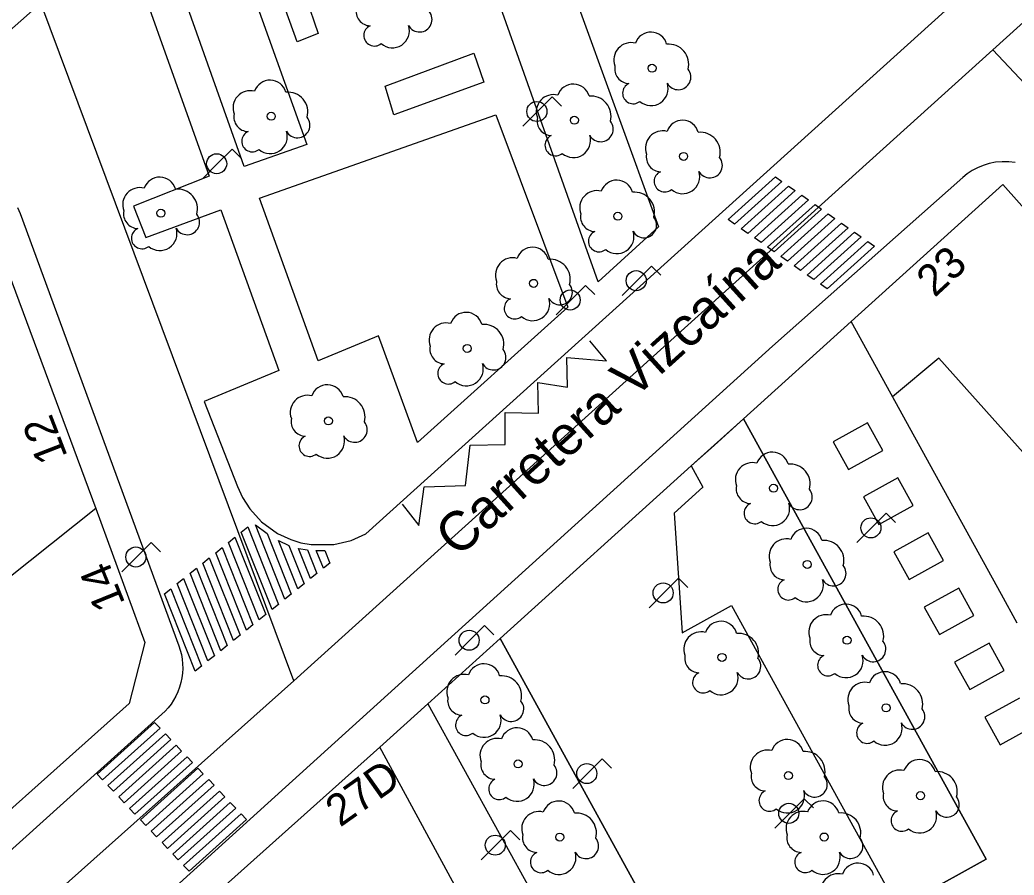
# Model space of a CAD drawing. Extents: x 282771 to 285132, y 4823109 to 4825496.
# Drawn here: x 284102 to 284165.2, y 4824092.5 to 4824146.9 of the extents above; entities that cross this region are included whole.
import ezdxf

# ---------------------------------------------------------------- set-up
doc = ezdxf.new("R2010")
doc.units = 0
for name, color, linetype in [('ACERA-BORDILLO', 7, 'Continuous'), ('ACERA-INTERIOR', 7, 'Continuous'), ('ARBOL', 7, 'Continuous'), ('CALLE-EJE', 7, 'Continuous'), ('CALLE-TEXTO', 7, 'Continuous'), ('CARGA_DESCARGA', 7, 'Continuous'), ('EDIFICIO', 7, 'Continuous'), ('FAROLA', 7, 'Continuous'), ('INTERIOR-EDIFICIO', 7, 'Continuous'), ('MEDIANERA', 7, 'Continuous'), ('NUM-LOCAL', 7, 'Continuous'), ('NUM-PORTAL', 7, 'Continuous'), ('NUM-VADO', 7, 'Continuous'), ('PASO-PEATONES', 7, 'Continuous'), ('SENAL-VIARIA', 7, 'Continuous'), ('ZONA-VERDE', 7, 'Continuous')]:
    doc.layers.add(name, color=color, linetype=linetype)

msp = doc.modelspace()

# ---------------------------------------------------------------- linework, layer by layer
at = {"layer": 'ACERA-BORDILLO'}
for points in [[(284107.438, 4824155.513), (284114.048, 4824136.993), (284109.218, 4824135.093), (284110.008, 4824133.093), (284114.778, 4824134.853), (284118.478, 4824124.633), (284113.73, 4824122.666), (284115.848, 4824117.254), (284116.158, 4824116.564), (284116.628, 4824115.834), (284117.368, 4824115.014), (284118.388, 4824114.274), (284119.238, 4824113.884), (284119.868, 4824113.684), (284120.528, 4824113.574), (284121.978, 4824113.574), (284123.068, 4824113.834), (284123.998, 4824114.244), (284173.737, 4824159.153)], [(284165.321, 4824137.86), (284164.905, 4824137.911), (284164.487, 4824137.918), (284164.072, 4824137.881), (284163.668, 4824137.803), (284163.28, 4824137.686), (284162.913, 4824137.533), (284162.572, 4824137.35), (284162.26, 4824137.142), (284161.978, 4824136.914), (284149.878, 4824126.193), (284111.718, 4824091.634), (283979.669, 4823974.795)], [(284101.841, 4824135.011), (284102.009, 4824134.621), (284112.116, 4824107.125), (284112.204, 4824106.856), (284112.274, 4824106.576), (284112.324, 4824106.287), (284112.354, 4824105.991), (284112.361, 4824105.69), (284112.345, 4824105.387), (284112.306, 4824105.084), (284112.244, 4824104.784), (284112.159, 4824104.49), (284112.053, 4824104.204), (284111.925, 4824103.928), (284111.778, 4824103.666), (284111.614, 4824103.417), (284111.435, 4824103.185), (284111.242, 4824102.97), (284111.039, 4824102.774), (284040.059, 4824038.824)]]:
    msp.add_lwpolyline(points, dxfattribs=at)
at = {"layer": 'ACERA-INTERIOR'}
for p, q in [((284148.029, 4824121.563), (284154.888, 4824127.753)), ((284132.546, 4824107.589), (284144.711, 4824118.569)), ((284124.903, 4824100.691), (284127.952, 4824103.444))]:
    msp.add_line(p, q, dxfattribs=at)
at = {"layer": 'ARBOL'}
for centre in [(284142.215, 4824143.866), (284117.986, 4824140.811), (284137.277, 4824140.56), (284144.223, 4824138.259), (284110.967, 4824134.645), (284140.039, 4824134.451), (284134.682, 4824130.182), (284130.456, 4824126.04), (284121.626, 4824121.437), (284149.942, 4824117.153), (284152.09, 4824112.303), (284154.619, 4824107.48), (284146.666, 4824106.389), (284131.588, 4824103.685), (284157.101, 4824103.183), (284133.694, 4824099.613), (284150.89, 4824098.872), (284159.296, 4824097.596), (284136.349, 4824094.959), (284153.163, 4824094.966)]:
    msp.add_circle(centre, 0.255, dxfattribs=at)
for centre, radius, start, end in [((284124.313, 4824147.499), 0.935, 168.59898, 268.13236), ((284127.423, 4824146.969), 0.797, 208.96246, 38.99103), ((284124.553, 4824145.949), 0.672, 113.73672, 309.4725), ((284125.693, 4824146.249), 1.086, 228.95447, 17.92796), ((284142.145, 4824145.126), 1.038, 15.64228, 161.38435), ((284140.885, 4824144.396), 1.097, 75.4318, 200.55608), ((284143.275, 4824144.126), 1.272, 345.03273, 95.79925), ((284140.775, 4824143.826), 0.935, 168.59898, 268.13236), ((284143.885, 4824143.296), 0.797, 208.96246, 38.99103), ((284117.916, 4824142.071), 1.038, 15.64228, 161.38435), ((284116.656, 4824141.341), 1.097, 75.4318, 200.55608), ((284137.207, 4824141.82), 1.038, 15.64228, 161.38435), ((284141.015, 4824142.276), 0.672, 113.73672, 309.4725), ((284142.155, 4824142.576), 1.086, 228.95447, 17.92796), ((284119.046, 4824141.071), 1.272, 345.03273, 95.79925), ((284135.947, 4824141.09), 1.097, 75.4318, 200.55608), ((284138.337, 4824140.82), 1.272, 345.03273, 95.79925), ((284116.546, 4824140.771), 0.935, 168.59898, 268.13236), ((284119.656, 4824140.241), 0.797, 208.96246, 38.99103), ((284135.837, 4824140.52), 0.935, 168.59898, 268.13236), ((284144.153, 4824139.519), 1.038, 15.64228, 161.38435), ((284138.947, 4824139.99), 0.797, 208.96246, 38.99103), ((284116.786, 4824139.221), 0.672, 113.73672, 309.4725), ((284117.926, 4824139.521), 1.086, 228.95447, 17.92796), ((284136.077, 4824138.97), 0.672, 113.73672, 309.4725), ((284137.217, 4824139.27), 1.086, 228.95447, 17.92796), ((284142.893, 4824138.789), 1.097, 75.4318, 200.55608), ((284145.283, 4824138.519), 1.272, 345.03273, 95.79925), ((284142.783, 4824138.219), 0.935, 168.59898, 268.13236), ((284145.893, 4824137.689), 0.797, 208.96246, 38.99103), ((284110.897, 4824135.905), 1.038, 15.64228, 161.38435), ((284139.969, 4824135.711), 1.038, 15.64228, 161.38435), ((284143.023, 4824136.669), 0.672, 113.73672, 309.4725), ((284144.163, 4824136.969), 1.086, 228.95447, 17.92796), ((284109.637, 4824135.175), 1.097, 75.4318, 200.55608), ((284112.027, 4824134.905), 1.272, 345.03273, 95.79925), ((284138.709, 4824134.981), 1.097, 75.4318, 200.55608), ((284141.099, 4824134.711), 1.272, 345.03273, 95.79925), ((284109.527, 4824134.605), 0.935, 168.59898, 268.13236), ((284112.637, 4824134.075), 0.797, 208.96246, 38.99103), ((284138.599, 4824134.411), 0.935, 168.59898, 268.13236), ((284141.709, 4824133.881), 0.797, 208.96246, 38.99103), ((284109.767, 4824133.055), 0.672, 113.73672, 309.4725), ((284110.907, 4824133.355), 1.086, 228.95447, 17.92796), ((284138.839, 4824132.861), 0.672, 113.73672, 309.4725), ((284139.979, 4824133.161), 1.086, 228.95447, 17.92796), ((284134.612, 4824131.442), 1.038, 15.64228, 161.38435), ((284133.352, 4824130.712), 1.097, 75.4318, 200.55608), ((284135.742, 4824130.442), 1.272, 345.03273, 95.79925), ((284133.242, 4824130.142), 0.935, 168.59898, 268.13236), ((284136.352, 4824129.612), 0.797, 208.96246, 38.99103), ((284133.482, 4824128.592), 0.672, 113.73672, 309.4725), ((284134.622, 4824128.892), 1.086, 228.95447, 17.92796), ((284130.386, 4824127.3), 1.038, 15.64228, 161.38435), ((284129.126, 4824126.57), 1.097, 75.4318, 200.55608), ((284131.516, 4824126.3), 1.272, 345.03273, 95.79925), ((284129.016, 4824126), 0.935, 168.59898, 268.13236), ((284132.126, 4824125.47), 0.797, 208.96246, 38.99103), ((284129.256, 4824124.45), 0.672, 113.73672, 309.4725), ((284130.396, 4824124.75), 1.086, 228.95447, 17.92796), ((284121.556, 4824122.696), 1.038, 15.64228, 161.38435), ((284120.296, 4824121.966), 1.097, 75.4318, 200.55608), ((284122.686, 4824121.696), 1.272, 345.03273, 95.79925), ((284120.186, 4824121.397), 0.935, 168.59898, 268.13236), ((284123.296, 4824120.867), 0.797, 208.96246, 38.99103), ((284120.426, 4824119.847), 0.672, 113.73672, 309.4725), ((284121.566, 4824120.147), 1.086, 228.95447, 17.92796), ((284149.872, 4824118.413), 1.038, 15.64228, 161.38435), ((284148.612, 4824117.683), 1.097, 75.4318, 200.55608), ((284151.002, 4824117.413), 1.272, 345.03273, 95.79925), ((284148.502, 4824117.113), 0.935, 168.59898, 268.13236), ((284151.612, 4824116.583), 0.797, 208.96246, 38.99103), ((284148.742, 4824115.563), 0.672, 113.73672, 309.4725), ((284149.882, 4824115.863), 1.086, 228.95447, 17.92796), ((284152.02, 4824113.563), 1.038, 15.64228, 161.38435), ((284150.76, 4824112.833), 1.097, 75.4318, 200.55608), ((284153.15, 4824112.563), 1.272, 345.03273, 95.79925), ((284150.65, 4824112.263), 0.935, 168.59898, 268.13236), ((284153.76, 4824111.733), 0.797, 208.96246, 38.99103), ((284150.89, 4824110.713), 0.672, 113.73672, 309.4725), ((284152.03, 4824111.013), 1.086, 228.95447, 17.92796), ((284154.549, 4824108.74), 1.038, 15.64228, 161.38435), ((284153.289, 4824108.01), 1.097, 75.4318, 200.55608), ((284155.679, 4824107.74), 1.272, 345.03273, 95.79925), ((284146.596, 4824107.649), 1.038, 15.64228, 161.38435), ((284145.336, 4824106.919), 1.097, 75.4318, 200.55608), ((284147.726, 4824106.649), 1.272, 345.03273, 95.79925), ((284153.179, 4824107.44), 0.935, 168.59898, 268.13236), ((284156.289, 4824106.91), 0.797, 208.96246, 38.99103), ((284145.226, 4824106.349), 0.935, 168.59898, 268.13236), ((284153.419, 4824105.89), 0.672, 113.73672, 309.4725), ((284154.559, 4824106.19), 1.086, 228.95447, 17.92796), ((284131.518, 4824104.945), 1.038, 15.64228, 161.38435), ((284148.336, 4824105.819), 0.797, 208.96246, 38.99103), ((284130.258, 4824104.215), 1.097, 75.4318, 200.55608), ((284132.648, 4824103.945), 1.272, 345.03273, 95.79925), ((284145.466, 4824104.799), 0.672, 113.73672, 309.4725), ((284146.606, 4824105.099), 1.086, 228.95447, 17.92796), ((284157.031, 4824104.443), 1.038, 15.64228, 161.38435), ((284155.771, 4824103.713), 1.097, 75.4318, 200.55608), ((284158.161, 4824103.443), 1.272, 345.03273, 95.79925), ((284130.148, 4824103.645), 0.935, 168.59898, 268.13236), ((284133.258, 4824103.115), 0.797, 208.96246, 38.99103), ((284155.661, 4824103.143), 0.935, 168.59898, 268.13236), ((284130.388, 4824102.095), 0.672, 113.73672, 309.4725), ((284131.528, 4824102.395), 1.086, 228.95447, 17.92796), ((284158.771, 4824102.613), 0.797, 208.96246, 38.99103), ((284155.901, 4824101.593), 0.672, 113.73672, 309.4725), ((284157.041, 4824101.893), 1.086, 228.95447, 17.92796), ((284133.624, 4824100.873), 1.038, 15.64228, 161.38435), ((284132.364, 4824100.143), 1.097, 75.4318, 200.55608), ((284134.754, 4824099.873), 1.272, 345.03273, 95.79925), ((284150.82, 4824100.132), 1.038, 15.64228, 161.38435), ((284149.56, 4824099.402), 1.097, 75.4318, 200.55608), ((284151.95, 4824099.132), 1.272, 345.03273, 95.79925), ((284132.254, 4824099.573), 0.935, 168.59898, 268.13236), ((284135.364, 4824099.043), 0.797, 208.96246, 38.99103), ((284159.226, 4824098.856), 1.038, 15.64228, 161.38435), ((284149.45, 4824098.832), 0.935, 168.59898, 268.13236), ((284152.56, 4824098.302), 0.797, 208.96246, 38.99103), ((284157.966, 4824098.126), 1.097, 75.4318, 200.55608), ((284160.356, 4824097.856), 1.272, 345.03273, 95.79925), ((284132.494, 4824098.023), 0.672, 113.73672, 309.4725), ((284133.634, 4824098.323), 1.086, 228.95447, 17.92796), ((284149.69, 4824097.282), 0.672, 113.73672, 309.4725), ((284150.83, 4824097.582), 1.086, 228.95447, 17.92796), ((284157.856, 4824097.556), 0.935, 168.59898, 268.13236), ((284160.966, 4824097.026), 0.797, 208.96246, 38.99103), ((284136.279, 4824096.219), 1.038, 15.64228, 161.38435), ((284153.093, 4824096.226), 1.038, 15.64228, 161.38435), ((284135.019, 4824095.489), 1.097, 75.4318, 200.55608), ((284137.409, 4824095.219), 1.272, 345.03273, 95.79925), ((284151.833, 4824095.496), 1.097, 75.4318, 200.55608), ((284154.223, 4824095.226), 1.272, 345.03273, 95.79925), ((284158.096, 4824096.006), 0.672, 113.73672, 309.4725), ((284159.236, 4824096.306), 1.086, 228.95447, 17.92796), ((284134.909, 4824094.919), 0.935, 168.59898, 268.13236), ((284151.723, 4824094.926), 0.935, 168.59898, 268.13236), ((284138.019, 4824094.389), 0.797, 208.96246, 38.99103), ((284154.833, 4824094.396), 0.797, 208.96246, 38.99103), ((284135.149, 4824093.369), 0.672, 113.73672, 309.4725), ((284136.289, 4824093.669), 1.086, 228.95447, 17.92796), ((284151.963, 4824093.376), 0.672, 113.73672, 309.4725), ((284153.103, 4824093.676), 1.086, 228.95447, 17.92796), ((284155.312, 4824092.267), 1.038, 15.64228, 161.38435), ((284154.052, 4824091.537), 1.097, 75.4318, 200.55608)]:
    msp.add_arc(centre, radius, start, end, dxfattribs=at)
at = {"layer": 'CALLE-EJE'}
for points in [[(284203.407, 4824180.693), (284163.888, 4824145.033)], [(284103.328, 4824148.003), (283933.434, 4823998.021)], [(284119.418, 4824104.904), (284103.328, 4824148.003)], [(284163.888, 4824145.033), (284119.418, 4824104.904)], [(284163.888, 4824145.033), (284182.847, 4824124.904), (284233.737, 4824037.144)], [(284119.418, 4824104.904), (283963.78, 4823966.145)]]:
    msp.add_lwpolyline(points, dxfattribs=at)
at = {"layer": 'CARGA_DESCARGA'}
msp.add_lwpolyline([(284126.328, 4824116.135), (284127.386, 4824114.791), (284127.712, 4824117.234), (284130.358, 4824117.316), (284130.643, 4824119.881), (284132.881, 4824119.922), (284132.881, 4824121.958), (284134.998, 4824121.917), (284134.957, 4824123.872), (284136.83, 4824123.587), (284136.789, 4824125.46), (284139.313, 4824125.257), (284138.254, 4824126.519)], dxfattribs=at)
at = {"layer": 'EDIFICIO'}
for points in [[(284165.441, 4824108.574), (284164.443, 4824110.387), (284160.198, 4824118.084), (284154.888, 4824127.753), (284164.527, 4824136.473), (284179.387, 4824119.774)], [(283991.819, 4824042.134), (284002.079, 4824051.324), (284021.499, 4824068.574), (284058.849, 4824101.764), (284072.108, 4824113.404), (284081.068, 4824121.413), (284096.378, 4824135.103), (284100.088, 4824133.983), (284106.828, 4824115.854), (284109.938, 4824107.334), (284108.958, 4824103.454), (284095.558, 4824091.494), (284080.278, 4824077.904), (284043.039, 4824044.744), (284023.649, 4824027.474), (284013.179, 4824018.124), (284005.679, 4824011.435), (283984.569, 4823992.605)], [(284117.463, 4824060.661), (284111.768, 4824068.384), (284109.714, 4824071.121), (284122.21, 4824080.484), (284126.978, 4824071.693), (284127.931, 4824069.935), (284129.743, 4824066.594), (284130.696, 4824064.836), (284137.37, 4824052.53), (284138.324, 4824050.772), (284140.135, 4824047.431), (284141.089, 4824045.673), (284143.472, 4824041.278), (284154.021, 4824046.999), (284124.903, 4824100.691), (284102.838, 4824080.964), (284062.039, 4824044.544), (284034.239, 4824019.734), (284020.889, 4824008.045), (284007.719, 4823996.495)]]:
    msp.add_lwpolyline(points, dxfattribs=at)
at = {"layer": 'FAROLA'}
for p, q in [((284135.868, 4824142.043), (284134.928, 4824141.113)), ((284136.458, 4824141.453), (284135.868, 4824142.043)), ((284134.928, 4824141.113), (284133.998, 4824140.173)), ((284115.498, 4824138.723), (284114.558, 4824137.793)), ((284116.088, 4824138.133), (284115.498, 4824138.723)), ((284114.558, 4824137.793), (284113.628, 4824136.853)), ((284142.188, 4824131.283), (284141.248, 4824130.353)), ((284142.778, 4824130.693), (284142.188, 4824131.283)), ((284137.988, 4824130.053), (284137.048, 4824129.123)), ((284138.578, 4824129.463), (284137.988, 4824130.053)), ((284141.248, 4824130.353), (284140.318, 4824129.413)), ((284137.048, 4824129.123), (284136.118, 4824128.183)), ((284157.118, 4824115.56), (284156.178, 4824114.63)), ((284157.708, 4824114.97), (284157.118, 4824115.56)), ((284156.178, 4824114.63), (284155.248, 4824113.69)), ((284110.358, 4824113.706), (284109.418, 4824112.776)), ((284110.948, 4824113.116), (284110.358, 4824113.706)), ((284109.418, 4824112.776), (284108.488, 4824111.836)), ((284143.9, 4824111.422), (284142.96, 4824110.492)), ((284144.49, 4824110.832), (284143.9, 4824111.422)), ((284142.96, 4824110.492), (284142.03, 4824109.552)), ((284131.559, 4824108.41), (284130.619, 4824107.48)), ((284132.149, 4824107.82), (284131.559, 4824108.41)), ((284130.619, 4824107.48), (284129.689, 4824106.54)), ((284139.044, 4824099.932), (284138.104, 4824099.002)), ((284139.634, 4824099.342), (284139.044, 4824099.932)), ((284138.104, 4824099.002), (284137.174, 4824098.062)), ((284151.894, 4824097.402), (284150.954, 4824096.472)), ((284152.484, 4824096.812), (284151.894, 4824097.402)), ((284150.954, 4824096.472), (284150.024, 4824095.532)), ((284133.22, 4824095.378), (284132.28, 4824094.448)), ((284133.81, 4824094.788), (284133.22, 4824095.378)), ((284132.28, 4824094.448), (284131.35, 4824093.508))]:
    msp.add_line(p, q, dxfattribs=at)
for centre in [(284134.888, 4824141.113), (284114.518, 4824137.793), (284141.208, 4824130.353), (284137.008, 4824129.123), (284156.138, 4824114.63), (284109.378, 4824112.776), (284142.92, 4824110.492), (284130.579, 4824107.48), (284138.064, 4824099.002), (284150.914, 4824096.472), (284132.24, 4824094.448)]:
    msp.add_circle(centre, 0.637, dxfattribs=at)
at = {"layer": 'INTERIOR-EDIFICIO'}
msp.add_lwpolyline([(284209.436, 4824053.501), (284205.417, 4824051.314), (284201.167, 4824049.004), (284198.767, 4824052.964), (284205.037, 4824056.694), (284203.577, 4824059.274), (284197.057, 4824055.684), (284194.474, 4824059.931), (284201.666, 4824063.976), (284199.177, 4824068.314), (284195.787, 4824066.714), (284192.508, 4824072.513), (284194.658, 4824073.752), (284184.137, 4824092.504), (284174.037, 4824110.534), (284172.907, 4824109.934), (284172.876, 4824109.986), (284170.117, 4824114.634), (284160.458, 4824125.433), (284157.522, 4824122.957)], dxfattribs=at)
at = {"layer": 'MEDIANERA'}
msp.add_lwpolyline([(284106.828, 4824115.854), (284097.09, 4824108.115), (284094.608, 4824106.144), (284090.523, 4824110.751)], dxfattribs=at)
at = {"layer": 'PASO-PEATONES'}
for points in [[(284147.469, 4824133.951), (284147.049, 4824134.246), (284150.062, 4824136.963), (284150.482, 4824136.668)], [(284148.309, 4824133.362), (284147.889, 4824133.657), (284150.902, 4824136.374), (284151.322, 4824136.079)], [(284149.149, 4824132.773), (284148.729, 4824133.068), (284151.742, 4824135.784), (284152.162, 4824135.49)], [(284149.989, 4824132.184), (284149.569, 4824132.479), (284152.582, 4824135.195), (284153.002, 4824134.901)], [(284150.829, 4824131.595), (284150.409, 4824131.89), (284153.422, 4824134.606), (284153.842, 4824134.312)], [(284151.669, 4824131.006), (284151.249, 4824131.301), (284154.262, 4824134.017), (284154.682, 4824133.723)], [(284152.509, 4824130.417), (284152.089, 4824130.712), (284155.102, 4824133.428), (284155.522, 4824133.134)], [(284153.349, 4824129.828), (284152.929, 4824130.123), (284155.942, 4824132.839), (284156.362, 4824132.545)], [(284118.044, 4824109.439), (284116.086, 4824114.36), (284116.494, 4824114.688), (284118.452, 4824109.766)], [(284118.86, 4824110.094), (284116.982, 4824114.814), (284117.734, 4824114.276), (284119.267, 4824110.421)], [(284117.228, 4824108.783), (284115.27, 4824113.705), (284115.678, 4824114.033), (284117.636, 4824109.111)], [(284116.413, 4824108.128), (284114.455, 4824113.05), (284114.863, 4824113.377), (284116.821, 4824108.456)], [(284119.675, 4824110.749), (284118.451, 4824113.825), (284119.112, 4824113.517), (284120.083, 4824111.076)], [(284115.597, 4824107.473), (284113.639, 4824112.395), (284114.047, 4824112.722), (284116.005, 4824107.801)], [(284120.491, 4824111.404), (284119.728, 4824113.322), (284120.304, 4824113.226), (284120.899, 4824111.731)], [(284121.306, 4824112.059), (284120.855, 4824113.194), (284121.393, 4824113.194), (284121.714, 4824112.386)], [(284114.782, 4824106.818), (284112.824, 4824111.74), (284113.231, 4824112.067), (284115.19, 4824107.146)], [(284113.966, 4824106.163), (284112.008, 4824111.084), (284112.416, 4824111.412), (284114.374, 4824106.49)], [(284113.151, 4824105.508), (284111.192, 4824110.429), (284111.6, 4824110.757), (284113.558, 4824105.835)], [(284107.257, 4824098.604), (284106.913, 4824098.967), (284110.571, 4824102.251), (284110.915, 4824101.887)], [(284107.945, 4824097.878), (284107.601, 4824098.241), (284111.259, 4824101.524), (284111.603, 4824101.161)], [(284108.633, 4824097.151), (284108.289, 4824097.514), (284111.947, 4824100.798), (284112.291, 4824100.435)], [(284109.321, 4824096.425), (284108.977, 4824096.788), (284112.635, 4824100.072), (284112.979, 4824099.708)], [(284110.009, 4824095.699), (284109.665, 4824096.062), (284113.323, 4824099.345), (284113.667, 4824098.982)], [(284110.697, 4824094.973), (284110.353, 4824095.336), (284114.01, 4824098.619), (284114.354, 4824098.256)], [(284111.384, 4824094.246), (284111.041, 4824094.609), (284114.698, 4824097.893), (284115.042, 4824097.53)], [(284112.072, 4824093.52), (284111.728, 4824093.883), (284115.386, 4824097.166), (284115.73, 4824096.803)], [(284112.76, 4824092.794), (284112.416, 4824093.157), (284116.074, 4824096.44), (284116.418, 4824096.077)]]:
    msp.add_lwpolyline(points, close=True, dxfattribs=at)
at = {"layer": 'SENAL-VIARIA'}
msp.add_lwpolyline([(284126.328, 4824116.135), (284127.386, 4824114.791), (284127.712, 4824117.234), (284130.358, 4824117.316), (284130.643, 4824119.881), (284132.881, 4824119.922), (284132.881, 4824121.958), (284134.998, 4824121.917), (284134.957, 4824123.872), (284136.83, 4824123.587), (284136.789, 4824125.46), (284139.313, 4824125.257), (284138.254, 4824126.519)], dxfattribs=at)
at = {"layer": 'ZONA-VERDE'}
for p, q in [((284113.482, 4824157.906), (284120.248, 4824139.024)), ((284116.273, 4824137.623), (284109.572, 4824156.509)), ((284138.794, 4824130.269), (284129.693, 4824155.928)), ((284119.019, 4824151.732), (284120.977, 4824146.081)), ((284119.634, 4824145.55), (284117.593, 4824151.2)), ((284136.277, 4824151.238), (284142.62, 4824133.787)), ((284120.977, 4824146.081), (284119.634, 4824145.55)), ((284125.227, 4824142.724), (284130.875, 4824144.822)), ((284130.875, 4824144.822), (284131.518, 4824142.976)), ((284125.786, 4824140.906), (284125.227, 4824142.724)), ((284131.518, 4824142.976), (284125.786, 4824140.906)), ((284117.233, 4824135.606), (284132.276, 4824140.894)), ((284132.276, 4824140.894), (284136.861, 4824128.669)), ((284120.248, 4824139.024), (284116.273, 4824137.623)), ((284120.98, 4824125.256), (284117.233, 4824135.606)), ((284142.62, 4824133.787), (284138.794, 4824130.269)), ((284136.861, 4824128.669), (284127.298, 4824120.053)), ((284124.81, 4824126.851), (284120.98, 4824125.256)), ((284127.298, 4824120.053), (284124.81, 4824126.851)), ((284144.711, 4824118.569), (284148.029, 4824121.563)), ((284148.029, 4824121.563), (284163.475, 4824093.552)), ((284163.475, 4824093.552), (284148.029, 4824121.563)), ((284155.928, 4824121.31), (284153.739, 4824120.103)), ((284156.894, 4824119.559), (284155.928, 4824121.31)), ((284153.739, 4824120.103), (284154.705, 4824118.352)), ((284154.705, 4824118.352), (284156.894, 4824119.559)), ((284144.711, 4824118.569), (284145.455, 4824117.219)), ((284144.711, 4824118.569), (284145.455, 4824117.219)), ((284157.86, 4824117.807), (284155.67, 4824116.6)), ((284158.825, 4824116.056), (284157.86, 4824117.807)), ((284143.614, 4824115.558), (284145.455, 4824117.219)), ((284145.455, 4824117.219), (284143.614, 4824115.558)), ((284155.67, 4824116.6), (284156.636, 4824114.849)), ((284156.636, 4824114.849), (284158.825, 4824116.056)), ((284143.614, 4824115.558), (284144.127, 4824107.951)), ((284143.614, 4824115.558), (284144.127, 4824107.951)), ((284159.791, 4824114.305), (284157.602, 4824113.098)), ((284160.757, 4824112.553), (284159.791, 4824114.305)), ((284157.602, 4824113.098), (284158.568, 4824111.346)), ((284158.568, 4824111.346), (284160.757, 4824112.553)), ((284161.723, 4824110.802), (284159.533, 4824109.595)), ((284162.688, 4824109.051), (284161.723, 4824110.802)), ((284144.127, 4824107.951), (284147.267, 4824109.682)), ((284144.127, 4824107.951), (284147.267, 4824109.682)), ((284147.267, 4824109.682), (284157.866, 4824090.46)), ((284147.267, 4824109.682), (284157.866, 4824090.46)), ((284159.533, 4824109.595), (284160.499, 4824107.843)), ((284160.499, 4824107.843), (284162.688, 4824109.051)), ((284132.546, 4824107.589), (284127.952, 4824103.444)), ((284132.546, 4824107.589), (284127.952, 4824103.444)), ((284132.546, 4824107.589), (284142.359, 4824089.792)), ((284142.359, 4824089.792), (284132.546, 4824107.589)), ((284163.654, 4824107.299), (284161.465, 4824106.092)), ((284164.62, 4824105.548), (284163.654, 4824107.299)), ((284161.465, 4824106.092), (284162.431, 4824104.341)), ((284162.431, 4824104.341), (284164.62, 4824105.548)), ((284127.952, 4824103.444), (284137.084, 4824086.884)), ((284127.952, 4824103.444), (284137.084, 4824086.884)), ((284165.586, 4824103.796), (284163.396, 4824102.589)), ((284163.396, 4824102.589), (284164.362, 4824100.838)), ((284164.362, 4824100.838), (284166.551, 4824102.045)), ((284163.475, 4824093.552), (284157.866, 4824090.46)), ((284157.866, 4824090.46), (284163.475, 4824093.552))]:
    msp.add_line(p, q, dxfattribs=at)
msp.add_lwpolyline([(284148.029, 4824121.563), (284146.157, 4824119.874), (284144.711, 4824118.569)], dxfattribs=at)

# ---------------------------------------------------------------- texts
at = {"layer": 'CALLE-TEXTO'}
msp.add_text('Carretera Vizcaína', height=2.5, rotation=42.06339, dxfattribs=at).set_placement((284129.859, 4824112.686))
at = {"layer": 'NUM-LOCAL'}
msp.add_text('14', height=2, rotation=112.14123, dxfattribs=at).set_placement((284108.721, 4824109.833))
at = {"layer": 'NUM-PORTAL'}
for s, rotation, p in [('23', 42.74004, (284160.191, 4824129.237)), ('12', 111.11995, (284105.056, 4824119.183))]:
    msp.add_text(s, height=2, rotation=rotation, dxfattribs=at).set_placement(p)
at = {"layer": 'NUM-VADO'}
msp.add_text('27D', height=2, rotation=35.27246, dxfattribs=at).set_placement((284122.37, 4824095.555))

doc.saveas('drawing.dxf')
